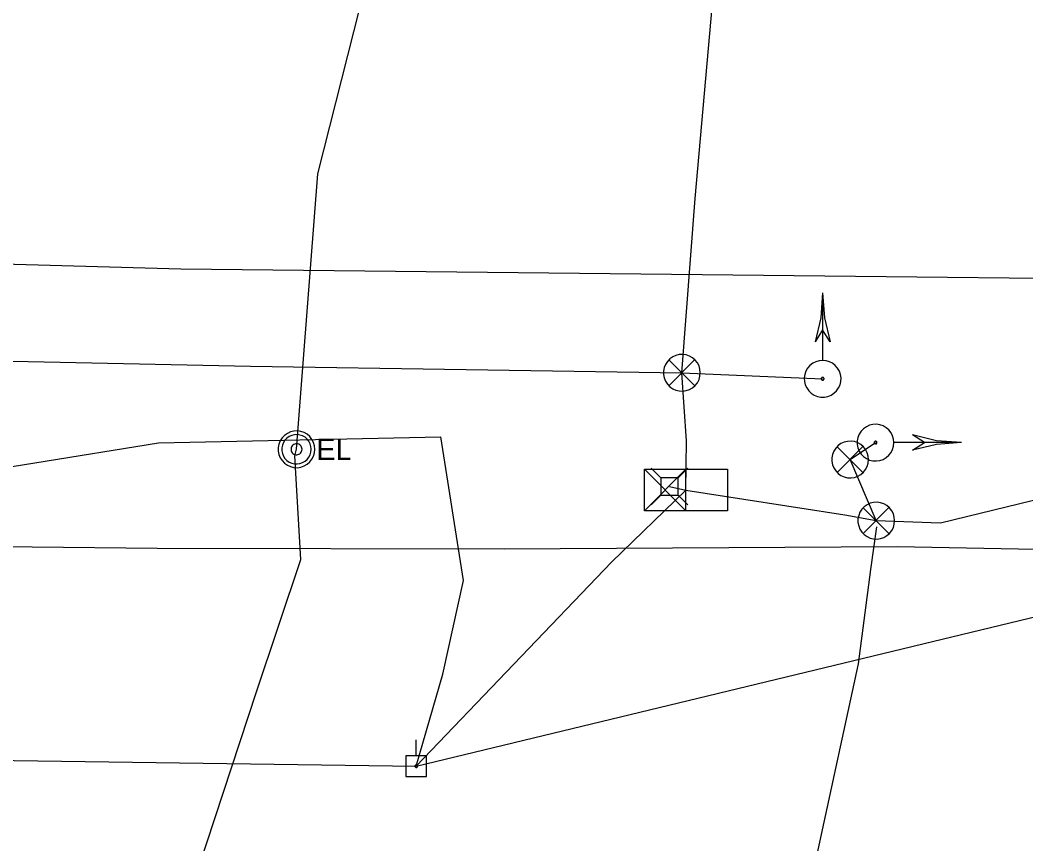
# Model space of a CAD drawing. Extents: x 600849 to 606371, y 330010 to 403088.
# Drawn here: x 602878.1 to 603058.7, y 366016.2 to 366164.1 of the extents above; entities that cross this region are included whole.
import ezdxf

# ---------------------------------------------------------------- set-up
doc = ezdxf.new("R2010")
doc.units = 0
for name, color, linetype in [('E_FTMS_Conduit', 7, 'Continuous'), ('E_SIG', 7, 'Continuous'), ('E_SIG_Conduit', 7, 'Continuous'), ('E_UTL_AG_Bold', 7, 'Continuous'), ('E_UTL_E', 7, 'Continuous'), ('E_UTL_E_UG', 7, 'Continuous'), ('E_UTL_EPowerPole', 7, 'Continuous'), ('E_UTL_G_UG', 7, 'Continuous'), ('E_UTL_Overhead', 7, 'Continuous'), ('E_UTL_T_UG', 7, 'Continuous'), ('E_UTL_TV_UG', 7, 'Continuous')]:
    doc.layers.add(name, color=color, linetype=linetype)

msp = doc.modelspace()

# ---------------------------------------------------------------- linework, layer by layer
at = {"layer": 'E_FTMS_Conduit'}
for points in [[(602927.68, 366087.04), (602931.53, 366136.5), (602939.06, 366166.21), (602940.64, 366181.21)], [(602701.28, 365824.19), (602834.66, 365829.71), (602847.01, 365833.53), (602856.6, 365854.47), (602857.71, 365855.81), (602865.1, 365875.89), (602876.63, 365909.14), (602890.09, 365947.43), (602900.2, 365979.8), (602910.08, 366011.82), (602920.51, 366043.52), (602928.45, 366067.27), (602927.37, 366085.86), (602927.68, 366087.04)]]:
    msp.add_lwpolyline(points, dxfattribs=at)
at = {"layer": 'E_SIG'}
for points in [[(602997.62, 366079.73), (602997.74, 366088.56), (602996.89, 366100.78), (602999.27, 366132.06), (603003.1, 366175.18), (603020.74, 366181.96)], [(602997.62, 366079.73), (603026.16, 366075.28), (603031.79, 366074.23), (603043.35, 366073.86), (603074.04, 366081.34), (603108.52, 366090.61), (603119.59, 366091.55), (603121.22, 366093.13), (603109.8, 366162.69), (603114.03, 366160.44)], [(603022.16, 366115.1), (603021.82, 366110.64), (603020.79, 366106.3)], [(603022.16, 366115.1), (603022.16, 366103.05)], [(603022.16, 366115.1), (603022.51, 366110.64), (603023.54, 366106.3)], [(603022.16, 366108.5), (603020.79, 366106.3)], [(603023.53, 366106.3), (603022.16, 366108.5)], [(602689.53, 366103.64), (602775.43, 366103.64), (602859.52, 366103.24), (602919.4, 366101.95), (602996.89, 366100.78)], [(603000.19, 366100.78), (603000.13, 366101.4), (602999.96, 366102), (602999.67, 366102.56), (602999.28, 366103.06), (602998.81, 366103.47), (602998.26, 366103.78), (602997.67, 366103.98), (602997.05, 366104.07), (602996.42, 366104.04), (602995.81, 366103.9), (602995.24, 366103.64), (602994.73, 366103.27), (602994.3, 366102.82), (602993.96, 366102.29), (602993.73, 366101.71), (602993.61, 366101.09), (602993.61, 366100.46), (602993.73, 366099.85), (602993.96, 366099.27), (602994.3, 366098.74), (602994.73, 366098.28), (602995.24, 366097.92), (602995.81, 366097.66), (602996.42, 366097.51), (602997.05, 366097.48), (602997.67, 366097.57), (602998.26, 366097.78), (602998.81, 366098.09), (602999.28, 366098.5), (602999.67, 366098.99), (602999.96, 366099.55), (603000.13, 366100.15), (603000.19, 366100.78)], [(602999.16, 366103.11), (602994.55, 366098.46)], [(602994.55, 366103.07), (602999.2, 366098.41)], [(603022.16, 366103), (603021.54, 366102.94), (603020.93, 366102.76), (603020.38, 366102.47), (603019.88, 366102.08), (603019.47, 366101.61), (603019.16, 366101.07), (603018.95, 366100.47), (603018.87, 366099.85), (603018.9, 366099.23), (603019.04, 366098.62), (603019.3, 366098.05), (603019.67, 366097.53), (603020.12, 366097.1), (603020.65, 366096.76), (603021.23, 366096.53), (603021.85, 366096.41), (603022.48, 366096.41), (603023.09, 366096.53), (603023.67, 366096.76), (603024.2, 366097.1), (603024.66, 366097.53), (603025.02, 366098.05), (603025.28, 366098.62), (603025.43, 366099.23), (603025.46, 366099.85), (603025.37, 366100.47), (603025.16, 366101.07), (603024.85, 366101.61), (603024.44, 366102.08), (603023.95, 366102.47), (603023.39, 366102.76), (603022.79, 366102.94), (603022.16, 366103)], [(603022.16, 366099.95), (603022.11, 366099.94), (603022.07, 366099.93), (603022.02, 366099.91), (603021.99, 366099.88), (603021.96, 366099.84), (603021.93, 366099.8), (603021.92, 366099.76), (603021.91, 366099.71), (603021.91, 366099.66), (603021.92, 366099.61), (603021.94, 366099.57), (603021.97, 366099.53), (603022.01, 366099.5), (603022.05, 366099.47), (603022.09, 366099.45), (603022.14, 366099.44), (603022.19, 366099.44), (603022.23, 366099.45), (603022.28, 366099.47), (603022.32, 366099.5), (603022.35, 366099.53), (603022.38, 366099.57), (603022.4, 366099.61), (603022.41, 366099.66), (603022.41, 366099.71), (603022.41, 366099.76), (603022.39, 366099.8), (603022.37, 366099.84), (603022.34, 366099.88), (603022.3, 366099.91), (603022.26, 366099.93), (603022.21, 366099.94), (603022.16, 366099.95)], [(603034.97, 366088.23), (603034.91, 366088.86), (603034.73, 366089.46), (603034.45, 366090.02), (603034.06, 366090.51), (603033.58, 366090.92), (603033.04, 366091.23), (603032.45, 366091.44), (603031.83, 366091.53), (603031.2, 366091.5), (603030.59, 366091.35), (603030.02, 366091.09), (603029.51, 366090.73), (603029.08, 366090.27), (603028.74, 366089.74), (603028.5, 366089.16), (603028.39, 366088.55), (603028.39, 366087.92), (603028.5, 366087.3), (603028.74, 366086.72), (603029.08, 366086.19), (603029.51, 366085.74), (603030.02, 366085.37), (603030.59, 366085.11), (603031.2, 366084.97), (603031.83, 366084.94), (603032.45, 366085.03), (603033.04, 366085.23), (603033.58, 366085.54), (603034.06, 366085.96), (603034.45, 366086.45), (603034.73, 366087.01), (603034.91, 366087.61), (603034.97, 366088.23)], [(603030.4, 366085.2), (603030.34, 366085.82), (603030.17, 366086.42), (603029.88, 366086.98), (603029.49, 366087.48), (603029.02, 366087.89), (603028.47, 366088.2), (603027.88, 366088.41), (603027.26, 366088.49), (603026.63, 366088.46), (603026.02, 366088.32), (603025.45, 366088.06), (603024.94, 366087.69), (603024.51, 366087.24), (603024.17, 366086.71), (603023.94, 366086.13), (603023.82, 366085.51), (603023.82, 366084.88), (603023.94, 366084.27), (603024.17, 366083.69), (603024.51, 366083.16), (603024.94, 366082.7), (603025.45, 366082.34), (603026.02, 366082.08), (603026.63, 366081.93), (603027.26, 366081.9), (603027.88, 366081.99), (603028.47, 366082.2), (603029.02, 366082.51), (603029.49, 366082.92), (603029.88, 366083.41), (603030.17, 366083.97), (603030.34, 366084.57), (603030.4, 366085.2)], [(603031.92, 366088.23), (603031.92, 366088.28), (603031.91, 366088.33), (603031.88, 366088.37), (603031.85, 366088.41), (603031.82, 366088.44), (603031.78, 366088.46), (603031.73, 366088.48), (603031.68, 366088.48), (603031.63, 366088.48), (603031.59, 366088.47), (603031.54, 366088.45), (603031.51, 366088.42), (603031.47, 366088.39), (603031.45, 366088.35), (603031.43, 366088.3), (603031.42, 366088.26), (603031.42, 366088.21), (603031.43, 366088.16), (603031.45, 366088.12), (603031.47, 366088.08), (603031.51, 366088.04), (603031.54, 366088.01), (603031.59, 366087.99), (603031.63, 366087.98), (603031.68, 366087.98), (603031.73, 366087.99), (603031.78, 366088), (603031.82, 366088.03), (603031.85, 366088.06), (603031.88, 366088.1), (603031.91, 366088.14), (603031.92, 366088.18), (603031.92, 366088.23)], [(603047.07, 366088.23), (603035.03, 366088.23)], [(603047.07, 366088.23), (603042.62, 366088.58), (603038.27, 366089.61)], [(603040.47, 366088.23), (603038.27, 366089.61)], [(603047.07, 366088.23), (603042.62, 366087.89), (603038.27, 366086.86)], [(603038.27, 366086.86), (603040.47, 366088.23)], [(603029.37, 366087.53), (603024.76, 366082.88)], [(603024.76, 366087.49), (603029.41, 366082.83)], [(602990.2, 366076.02), (602990.2, 366083.45)], [(602990.2, 366083.45), (603005.05, 366083.45)], [(602997.62, 366083.45), (602990.2, 366076.02)], [(602990.2, 366083.45), (602997.62, 366076.02)], [(602997.62, 366076.02), (602997.62, 366083.45)], [(603005.05, 366083.45), (603005.05, 366076.02)], [(602997.62, 366079.73), (602997.62, 366079.73)], [(603035.09, 366074.23), (603035.03, 366074.85), (603034.86, 366075.45), (603034.57, 366076.01), (603034.18, 366076.51), (603033.71, 366076.92), (603033.16, 366077.23), (603032.57, 366077.44), (603031.95, 366077.52), (603031.32, 366077.49), (603030.71, 366077.35), (603030.14, 366077.09), (603029.63, 366076.72), (603029.2, 366076.27), (603028.86, 366075.74), (603028.63, 366075.16), (603028.51, 366074.54), (603028.51, 366073.91), (603028.63, 366073.3), (603028.86, 366072.72), (603029.2, 366072.19), (603029.63, 366071.73), (603030.14, 366071.37), (603030.71, 366071.11), (603031.32, 366070.96), (603031.95, 366070.93), (603032.57, 366071.02), (603033.16, 366071.23), (603033.71, 366071.54), (603034.18, 366071.95), (603034.57, 366072.44), (603034.86, 366073), (603035.03, 366073.6), (603035.09, 366074.23)], [(603005.05, 366076.02), (602990.2, 366076.02)], [(603034.06, 366076.56), (603029.45, 366071.91)], [(603029.45, 366076.52), (603034.1, 366071.86)], [(602970.96, 365825.21), (602983.61, 365863.84), (603000.16, 365926.89), (603018.7, 366002.99), (603028.62, 366048.51), (603030.81, 366065.43), (603031.92, 366073.14)]]:
    msp.add_lwpolyline(points, dxfattribs=at)
at = {"layer": 'E_SIG_Conduit'}
msp.add_lwpolyline([(603031.79, 366074.23), (603027.1, 366085.2), (603031.67, 366088.23)], dxfattribs=at)
at = {"layer": 'E_UTL_AG_Bold'}
for points in [[(602993.11, 366081.91), (602991.35, 366083.66)], [(602996.2, 366081.91), (602997.95, 366083.66)], [(602996.2, 366081.91), (602993.11, 366081.91)], [(602993.11, 366081.91), (602993.11, 366078.81)], [(602996.2, 366078.81), (602996.2, 366081.91)], [(602993.11, 366078.81), (602991.35, 366077.06)], [(602993.11, 366078.81), (602996.2, 366078.81)], [(602996.2, 366078.81), (602997.95, 366077.06)]]:
    msp.add_lwpolyline(points, dxfattribs=at)
at = {"layer": 'E_UTL_E'}
for points in [[(602930.99, 366087.04), (602930.93, 366087.66), (602930.75, 366088.27), (602930.46, 366088.82), (602930.07, 366089.32), (602929.6, 366089.73), (602929.06, 366090.04), (602928.46, 366090.25), (602927.84, 366090.34), (602927.22, 366090.31), (602926.61, 366090.16), (602926.04, 366089.9), (602925.52, 366089.53), (602925.09, 366089.08), (602924.75, 366088.55), (602924.52, 366087.97), (602924.4, 366087.35), (602924.4, 366086.73), (602924.52, 366086.11), (602924.75, 366085.53), (602925.09, 366085), (602925.52, 366084.54), (602926.04, 366084.18), (602926.61, 366083.92), (602927.22, 366083.77), (602927.84, 366083.74), (602928.46, 366083.83), (602929.06, 366084.04), (602929.6, 366084.35), (602930.07, 366084.76), (602930.46, 366085.25), (602930.75, 366085.81), (602930.93, 366086.41), (602930.99, 366087.04)], [(602930.99, 366087.04), (602930.93, 366087.66), (602930.75, 366088.27), (602930.46, 366088.82), (602930.07, 366089.32), (602929.6, 366089.73), (602929.06, 366090.04), (602928.46, 366090.25), (602927.84, 366090.34), (602927.22, 366090.31), (602926.61, 366090.16), (602926.04, 366089.9), (602925.52, 366089.53), (602925.09, 366089.08), (602924.75, 366088.55), (602924.52, 366087.97), (602924.4, 366087.35), (602924.4, 366086.73), (602924.52, 366086.11), (602924.75, 366085.53), (602925.09, 366085), (602925.52, 366084.54), (602926.04, 366084.18), (602926.61, 366083.92), (602927.22, 366083.77), (602927.84, 366083.74), (602928.46, 366083.83), (602929.06, 366084.04), (602929.6, 366084.35), (602930.07, 366084.76), (602930.46, 366085.25), (602930.75, 366085.81), (602930.93, 366086.41), (602930.99, 366087.04)], [(602930.33, 366087.04), (602930.28, 366087.54), (602930.14, 366088.02), (602929.91, 366088.47), (602929.6, 366088.86), (602929.22, 366089.19), (602928.78, 366089.44), (602928.31, 366089.6), (602927.81, 366089.68), (602927.31, 366089.65), (602926.82, 366089.53), (602926.37, 366089.33), (602925.96, 366089.03), (602925.61, 366088.67), (602925.34, 366088.25), (602925.15, 366087.78), (602925.06, 366087.29), (602925.06, 366086.79), (602925.15, 366086.3), (602925.34, 366085.83), (602925.61, 366085.41), (602925.96, 366085.04), (602926.37, 366084.75), (602926.82, 366084.54), (602927.31, 366084.43), (602927.81, 366084.4), (602928.31, 366084.47), (602928.78, 366084.64), (602929.22, 366084.89), (602929.6, 366085.22), (602929.91, 366085.61), (602930.14, 366086.06), (602930.28, 366086.54), (602930.33, 366087.04)], [(602930.33, 366087.04), (602930.28, 366087.54), (602930.14, 366088.02), (602929.91, 366088.47), (602929.6, 366088.86), (602929.22, 366089.19), (602928.78, 366089.44), (602928.31, 366089.6), (602927.81, 366089.68), (602927.31, 366089.65), (602926.82, 366089.53), (602926.37, 366089.33), (602925.96, 366089.03), (602925.61, 366088.67), (602925.34, 366088.25), (602925.15, 366087.78), (602925.06, 366087.29), (602925.06, 366086.79), (602925.15, 366086.3), (602925.34, 366085.83), (602925.61, 366085.41), (602925.96, 366085.04), (602926.37, 366084.75), (602926.82, 366084.54), (602927.31, 366084.43), (602927.81, 366084.4), (602928.31, 366084.47), (602928.78, 366084.64), (602929.22, 366084.89), (602929.6, 366085.22), (602929.91, 366085.61), (602930.14, 366086.06), (602930.28, 366086.54), (602930.33, 366087.04)], [(602928.68, 366087.04), (602928.66, 366087.23), (602928.6, 366087.41), (602928.52, 366087.57), (602928.4, 366087.72), (602928.26, 366087.85), (602928.1, 366087.94), (602927.92, 366088), (602927.73, 366088.03), (602927.54, 366088.02), (602927.36, 366087.97), (602927.19, 366087.9), (602927.04, 366087.79), (602926.91, 366087.65), (602926.81, 366087.49), (602926.74, 366087.32), (602926.7, 366087.13), (602926.7, 366086.94), (602926.74, 366086.76), (602926.81, 366086.59), (602926.91, 366086.43), (602927.04, 366086.29), (602927.19, 366086.18), (602927.36, 366086.1), (602927.54, 366086.06), (602927.73, 366086.05), (602927.92, 366086.08), (602928.1, 366086.14), (602928.26, 366086.23), (602928.4, 366086.36), (602928.52, 366086.5), (602928.6, 366086.67), (602928.66, 366086.85), (602928.68, 366087.04)], [(602928.68, 366087.04), (602928.66, 366087.23), (602928.6, 366087.41), (602928.52, 366087.57), (602928.4, 366087.72), (602928.26, 366087.85), (602928.1, 366087.94), (602927.92, 366088), (602927.73, 366088.03), (602927.54, 366088.02), (602927.36, 366087.97), (602927.19, 366087.9), (602927.04, 366087.79), (602926.91, 366087.65), (602926.81, 366087.49), (602926.74, 366087.32), (602926.7, 366087.13), (602926.7, 366086.94), (602926.74, 366086.76), (602926.81, 366086.59), (602926.91, 366086.43), (602927.04, 366086.29), (602927.19, 366086.18), (602927.36, 366086.1), (602927.54, 366086.06), (602927.73, 366086.05), (602927.92, 366086.08), (602928.1, 366086.14), (602928.26, 366086.23), (602928.4, 366086.36), (602928.52, 366086.5), (602928.6, 366086.67), (602928.66, 366086.85), (602928.68, 366087.04)]]:
    msp.add_lwpolyline(points, dxfattribs=at)
at = {"layer": 'E_UTL_E_UG'}
for points in [[(602996.89, 366100.78), (603022.16, 366099.69)], [(602949.19, 366030.15), (602984.22, 366066.75), (602997.62, 366079.73)], [(602994.65, 366080.36), (602997.62, 366079.73)]]:
    msp.add_lwpolyline(points, dxfattribs=at)
at = {"layer": 'E_UTL_EPowerPole'}
for points in [[(602949.16, 366032), (602949.16, 366034.9)], [(602951, 366032), (602947.31, 366032)], [(602947.31, 366032), (602947.31, 366028.3)], [(602949.43, 366030.15), (602949.42, 366030.2), (602949.41, 366030.24), (602949.39, 366030.28), (602949.36, 366030.32), (602949.33, 366030.35), (602949.29, 366030.37), (602949.24, 366030.38), (602949.2, 366030.39), (602949.15, 366030.39), (602949.11, 366030.38), (602949.07, 366030.36), (602949.03, 366030.33), (602949, 366030.3), (602948.98, 366030.26), (602948.96, 366030.22), (602948.95, 366030.18), (602948.95, 366030.13), (602948.96, 366030.09), (602948.98, 366030.04), (602949, 366030.01), (602949.03, 366029.97), (602949.07, 366029.95), (602949.11, 366029.93), (602949.15, 366029.92), (602949.2, 366029.91), (602949.24, 366029.92), (602949.29, 366029.94), (602949.33, 366029.96), (602949.36, 366029.99), (602949.39, 366030.02), (602949.41, 366030.06), (602949.42, 366030.11), (602949.43, 366030.15)], [(602951, 366028.3), (602951, 366032)], [(602947.31, 366028.3), (602951, 366028.3)]]:
    msp.add_lwpolyline(points, dxfattribs=at)
at = {"layer": 'E_UTL_G_UG'}
msp.add_lwpolyline([(602064.65, 366129.33), (602159.75, 366129.18), (602186.46, 366129.51), (602351.38, 366125.7), (602670.13, 366121.01), (602772.38, 366123.19), (602906.89, 366119.45), (603193.33, 366116.32), (603228.66, 366114.99), (603341.11, 366111.13), (603400.82, 366108.8), (603461.16, 366107.3), (603499.17, 366106.9), (603544.47, 366106.13), (603614.76, 366105.01), (603698.76, 366104.03), (603783.07, 366102.8), (603815.22, 366102.1), (603848.85, 366101.72), (603872.94, 366101.46), (603913.18, 366100.92), (604019.09, 366099.63), (604048.66, 366099.45), (604073.49, 366098.99)], dxfattribs=at)
at = {"layer": 'E_UTL_Overhead'}
msp.add_lwpolyline([(601249.7, 366078.68), (601344.65, 366080.23), (601543.43, 366080.93), (601669.7, 366081.28), (601780.71, 366081.68), (601890.31, 366081.76), (601961.16, 366077.77), (602035.65, 366066.63), (602180.9, 366084.27), (602295.6, 366080.89), (602343.2, 366078.85), (602370.73, 366078.2), (602583.87, 366035.31), (602949.19, 366030.15), (603200.82, 366090.92), (603316.5, 366099.67), (603443.01, 366096.25), (603471.34, 366095.25), (603557.26, 366094.43), (603700.38, 366092.15), (603857.89, 366090.59), (604035.11, 366088.93), (604164.86, 366086.71)], dxfattribs=at)
at = {"layer": 'E_UTL_T_UG'}
msp.add_lwpolyline([(602077.12, 366088.3), (602167.89, 366087.15), (602223.02, 366088.09), (602291.54, 366086.19), (602373.64, 366084.29), (602509.94, 366076.82), (602670.58, 366073.08), (602776.07, 366070.69), (602857.72, 366069.77), (602902.66, 366069.31), (602964.99, 366069.18), (603035.54, 366069.6), (603104.02, 366068.3)], dxfattribs=at)
at = {"layer": 'E_UTL_TV_UG'}
for points in [[(602583.87, 366035.31), (602569.32, 366056.44), (602565.94, 366088), (602571.97, 366094.41), (602616.6, 366096.13), (602688.41, 366087.97), (602774.97, 366076.16), (602858.42, 366081.01), (602902.89, 366088.18), (602953.61, 366089.26)], [(602949.19, 366030.15), (602953.98, 366046.65), (602957.69, 366063.5), (602953.61, 366089.26)]]:
    msp.add_lwpolyline(points, dxfattribs=at)

# ---------------------------------------------------------------- texts
at = {"layer": 'E_UTL_E'}
msp.add_text('EL', height=3.849, dxfattribs=at).set_placement((602931.25, 366085.09))
msp.add_text('EL', height=3.849, dxfattribs=at).set_placement((602931.25, 366085.09))

doc.saveas('drawing.dxf')
